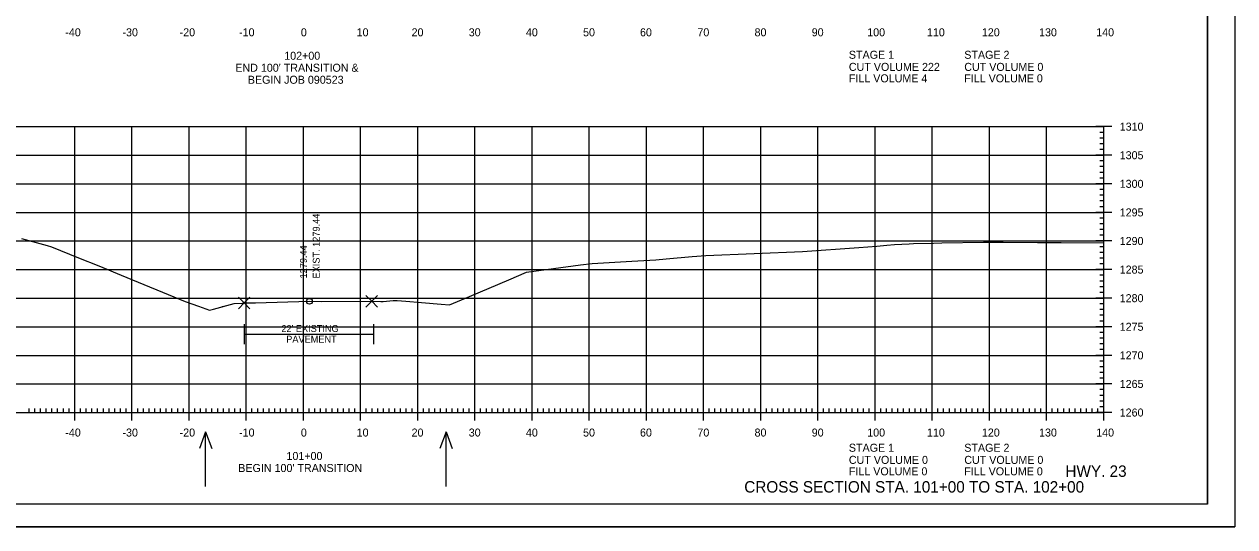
# Model space of a CAD drawing. Extents: x 1406028 to 1412453, y 321733 to 325986.
# Drawn here: x 1406541 to 1406752.8, y 321932.7 to 322020.6 of the extents above; entities that cross this region are included whole.
import ezdxf

# ---------------------------------------------------------------- set-up
doc = ezdxf.new("R2010")
doc.units = 0
for name, color, linetype in [('R_Axis', 7, 'Continuous'), ('R_Axis Annot', 7, 'Continuous'), ('R_Border', 7, 'Continuous'), ('R_Draft', 7, 'Continuous'), ('R_Exist Surface', 7, 'Continuous'), ('R_Fin Surface Annot', 7, 'Continuous'), ('R_Grid', 7, 'Continuous'), ('R_No Plot', 7, 'Continuous'), ('R_Proposed Const Limits', 7, 'Continuous'), ('R_Water Annot', 7, 'Continuous'), ('R_Xsect Elev', 7, 'Continuous')]:
    doc.layers.add(name, color=color, linetype=linetype)

msp = doc.modelspace()

# ---------------------------------------------------------------- linework, layer by layer
at = {"layer": 'R_Axis'}
for p, q in [((1406731.28, 322002.65), (1406728.48, 322002.65)), ((1406729.88, 321952.65), (1406729.88, 322002.65)), ((1406729.88, 322001.65), (1406729.18, 322001.65)), ((1406729.88, 322000.65), (1406729.18, 322000.65)), ((1406729.88, 321999.65), (1406729.18, 321999.65)), ((1406729.88, 321998.65), (1406729.18, 321998.65)), ((1406731.28, 321997.65), (1406728.48, 321997.65)), ((1406729.88, 321996.65), (1406729.18, 321996.65)), ((1406729.88, 321995.65), (1406729.18, 321995.65)), ((1406729.88, 321994.65), (1406729.18, 321994.65)), ((1406729.88, 321993.65), (1406729.18, 321993.65)), ((1406731.28, 321992.65), (1406728.48, 321992.65)), ((1406729.88, 321991.65), (1406729.18, 321991.65)), ((1406729.88, 321990.65), (1406729.18, 321990.65)), ((1406729.88, 321989.65), (1406729.18, 321989.65)), ((1406731.28, 321987.65), (1406728.48, 321987.65)), ((1406729.88, 321988.65), (1406729.18, 321988.65)), ((1406729.88, 321986.65), (1406729.18, 321986.65)), ((1406729.88, 321985.65), (1406729.18, 321985.65)), ((1406729.88, 321984.65), (1406729.18, 321984.65)), ((1406729.88, 321983.65), (1406729.18, 321983.65)), ((1406731.28, 321982.65), (1406728.48, 321982.65)), ((1406729.88, 321981.65), (1406729.18, 321981.65)), ((1406729.88, 321980.65), (1406729.18, 321980.65)), ((1406729.88, 321979.65), (1406729.18, 321979.65)), ((1406731.28, 321977.65), (1406728.48, 321977.65)), ((1406729.88, 321978.65), (1406729.18, 321978.65)), ((1406729.88, 321976.65), (1406729.18, 321976.65)), ((1406729.88, 321975.65), (1406729.18, 321975.65)), ((1406729.88, 321974.65), (1406729.18, 321974.65)), ((1406731.28, 321972.65), (1406728.48, 321972.65)), ((1406729.88, 321973.65), (1406729.18, 321973.65)), ((1406729.88, 321971.65), (1406729.18, 321971.65)), ((1406729.88, 321970.65), (1406729.18, 321970.65)), ((1406729.88, 321969.65), (1406729.18, 321969.65)), ((1406729.88, 321968.65), (1406729.18, 321968.65)), ((1406731.28, 321967.65), (1406728.48, 321967.65)), ((1406729.88, 321966.65), (1406729.18, 321966.65)), ((1406729.88, 321965.65), (1406729.18, 321965.65)), ((1406729.88, 321964.65), (1406729.18, 321964.65)), ((1406731.28, 321962.65), (1406728.48, 321962.65)), ((1406729.88, 321963.65), (1406729.18, 321963.65)), ((1406729.88, 321961.65), (1406729.18, 321961.65)), ((1406729.88, 321960.65), (1406729.18, 321960.65)), ((1406731.28, 321957.65), (1406728.48, 321957.65)), ((1406729.88, 321959.65), (1406729.18, 321959.65)), ((1406729.88, 321958.65), (1406729.18, 321958.65)), ((1406729.88, 321956.65), (1406729.18, 321956.65)), ((1406729.88, 321955.65), (1406729.18, 321955.65)), ((1406541.88, 321952.65), (1406541.88, 321953.35)), ((1406542.88, 321952.65), (1406542.88, 321953.35)), ((1406543.88, 321952.65), (1406543.88, 321953.35)), ((1406544.88, 321952.65), (1406544.88, 321953.35)), ((1406545.88, 321952.65), (1406545.88, 321953.35)), ((1406546.88, 321952.65), (1406546.88, 321953.35)), ((1406547.88, 321952.65), (1406547.88, 321953.35)), ((1406548.88, 321952.65), (1406548.88, 321953.35)), ((1406549.88, 321951.25), (1406549.88, 321954.05)), ((1406550.88, 321952.65), (1406550.88, 321953.35)), ((1406551.88, 321952.65), (1406551.88, 321953.35)), ((1406552.88, 321952.65), (1406552.88, 321953.35)), ((1406553.88, 321952.65), (1406553.88, 321953.35)), ((1406554.88, 321952.65), (1406554.88, 321953.35)), ((1406555.88, 321952.65), (1406555.88, 321953.35)), ((1406556.88, 321952.65), (1406556.88, 321953.35)), ((1406557.88, 321952.65), (1406557.88, 321953.35)), ((1406558.88, 321952.65), (1406558.88, 321953.35)), ((1406559.88, 321951.25), (1406559.88, 321954.05)), ((1406560.88, 321952.65), (1406560.88, 321953.35)), ((1406561.88, 321952.65), (1406561.88, 321953.35)), ((1406562.88, 321952.65), (1406562.88, 321953.35)), ((1406563.88, 321952.65), (1406563.88, 321953.35)), ((1406564.88, 321952.65), (1406564.88, 321953.35)), ((1406565.88, 321952.65), (1406565.88, 321953.35)), ((1406566.88, 321952.65), (1406566.88, 321953.35)), ((1406567.88, 321952.65), (1406567.88, 321953.35)), ((1406568.88, 321952.65), (1406568.88, 321953.35)), ((1406569.88, 321951.25), (1406569.88, 321954.05)), ((1406570.88, 321952.65), (1406570.88, 321953.35)), ((1406571.88, 321952.65), (1406571.88, 321953.35)), ((1406572.88, 321952.65), (1406572.88, 321953.35)), ((1406573.88, 321952.65), (1406573.88, 321953.35)), ((1406574.88, 321952.65), (1406574.88, 321953.35)), ((1406575.88, 321952.65), (1406575.88, 321953.35)), ((1406576.88, 321952.65), (1406576.88, 321953.35)), ((1406577.88, 321952.65), (1406577.88, 321953.35)), ((1406578.88, 321952.65), (1406578.88, 321953.35)), ((1406579.88, 321951.25), (1406579.88, 321954.05)), ((1406580.88, 321952.65), (1406580.88, 321953.35)), ((1406581.88, 321952.65), (1406581.88, 321953.35)), ((1406582.88, 321952.65), (1406582.88, 321953.35)), ((1406583.88, 321952.65), (1406583.88, 321953.35)), ((1406584.88, 321952.65), (1406584.88, 321953.35)), ((1406585.88, 321952.65), (1406585.88, 321953.35)), ((1406586.88, 321952.65), (1406586.88, 321953.35)), ((1406587.88, 321952.65), (1406587.88, 321953.35)), ((1406588.88, 321952.65), (1406588.88, 321953.35)), ((1406589.88, 321951.25), (1406589.88, 321954.05)), ((1406590.88, 321952.65), (1406590.88, 321953.35)), ((1406591.88, 321952.65), (1406591.88, 321953.35)), ((1406592.88, 321952.65), (1406592.88, 321953.35)), ((1406593.88, 321952.65), (1406593.88, 321953.35)), ((1406594.88, 321952.65), (1406594.88, 321953.35)), ((1406595.88, 321952.65), (1406595.88, 321953.35)), ((1406596.88, 321952.65), (1406596.88, 321953.35)), ((1406597.88, 321952.65), (1406597.88, 321953.35)), ((1406598.88, 321952.65), (1406598.88, 321953.35)), ((1406599.88, 321951.25), (1406599.88, 321954.05)), ((1406600.88, 321952.65), (1406600.88, 321953.35)), ((1406601.88, 321952.65), (1406601.88, 321953.35)), ((1406602.88, 321952.65), (1406602.88, 321953.35)), ((1406603.88, 321952.65), (1406603.88, 321953.35)), ((1406604.88, 321952.65), (1406604.88, 321953.35)), ((1406605.88, 321952.65), (1406605.88, 321953.35)), ((1406606.88, 321952.65), (1406606.88, 321953.35)), ((1406607.88, 321952.65), (1406607.88, 321953.35)), ((1406608.88, 321952.65), (1406608.88, 321953.35)), ((1406609.88, 321951.25), (1406609.88, 321954.05)), ((1406610.88, 321952.65), (1406610.88, 321953.35)), ((1406611.88, 321952.65), (1406611.88, 321953.35)), ((1406612.88, 321952.65), (1406612.88, 321953.35)), ((1406613.88, 321952.65), (1406613.88, 321953.35)), ((1406614.88, 321952.65), (1406614.88, 321953.35)), ((1406615.88, 321952.65), (1406615.88, 321953.35)), ((1406616.88, 321952.65), (1406616.88, 321953.35)), ((1406617.88, 321952.65), (1406617.88, 321953.35)), ((1406618.88, 321952.65), (1406618.88, 321953.35)), ((1406619.88, 321951.25), (1406619.88, 321954.05)), ((1406620.88, 321952.65), (1406620.88, 321953.35)), ((1406621.88, 321952.65), (1406621.88, 321953.35)), ((1406622.88, 321952.65), (1406622.88, 321953.35)), ((1406623.88, 321952.65), (1406623.88, 321953.35)), ((1406624.88, 321952.65), (1406624.88, 321953.35)), ((1406625.88, 321952.65), (1406625.88, 321953.35)), ((1406626.88, 321952.65), (1406626.88, 321953.35)), ((1406627.88, 321952.65), (1406627.88, 321953.35)), ((1406628.88, 321952.65), (1406628.88, 321953.35)), ((1406629.88, 321951.25), (1406629.88, 321954.05)), ((1406630.88, 321952.65), (1406630.88, 321953.35)), ((1406631.88, 321952.65), (1406631.88, 321953.35)), ((1406632.88, 321952.65), (1406632.88, 321953.35)), ((1406633.88, 321952.65), (1406633.88, 321953.35)), ((1406634.88, 321952.65), (1406634.88, 321953.35)), ((1406635.88, 321952.65), (1406635.88, 321953.35)), ((1406636.88, 321952.65), (1406636.88, 321953.35)), ((1406637.88, 321952.65), (1406637.88, 321953.35)), ((1406638.88, 321952.65), (1406638.88, 321953.35)), ((1406639.88, 321951.25), (1406639.88, 321954.05)), ((1406640.88, 321952.65), (1406640.88, 321953.35)), ((1406641.88, 321952.65), (1406641.88, 321953.35)), ((1406642.88, 321952.65), (1406642.88, 321953.35)), ((1406643.88, 321952.65), (1406643.88, 321953.35)), ((1406644.88, 321952.65), (1406644.88, 321953.35)), ((1406645.88, 321952.65), (1406645.88, 321953.35)), ((1406646.88, 321952.65), (1406646.88, 321953.35)), ((1406647.88, 321952.65), (1406647.88, 321953.35)), ((1406648.88, 321952.65), (1406648.88, 321953.35)), ((1406649.88, 321951.25), (1406649.88, 321954.05)), ((1406650.88, 321952.65), (1406650.88, 321953.35)), ((1406651.88, 321952.65), (1406651.88, 321953.35)), ((1406652.88, 321952.65), (1406652.88, 321953.35)), ((1406653.88, 321952.65), (1406653.88, 321953.35)), ((1406654.88, 321952.65), (1406654.88, 321953.35)), ((1406655.88, 321952.65), (1406655.88, 321953.35)), ((1406656.88, 321952.65), (1406656.88, 321953.35)), ((1406657.88, 321952.65), (1406657.88, 321953.35)), ((1406658.88, 321952.65), (1406658.88, 321953.35)), ((1406659.88, 321951.25), (1406659.88, 321954.05)), ((1406660.88, 321952.65), (1406660.88, 321953.35)), ((1406661.88, 321952.65), (1406661.88, 321953.35)), ((1406662.88, 321952.65), (1406662.88, 321953.35)), ((1406663.88, 321952.65), (1406663.88, 321953.35)), ((1406664.88, 321952.65), (1406664.88, 321953.35)), ((1406665.88, 321952.65), (1406665.88, 321953.35)), ((1406666.88, 321952.65), (1406666.88, 321953.35)), ((1406667.88, 321952.65), (1406667.88, 321953.35)), ((1406668.88, 321952.65), (1406668.88, 321953.35)), ((1406669.88, 321951.25), (1406669.88, 321954.05)), ((1406670.88, 321952.65), (1406670.88, 321953.35)), ((1406671.88, 321952.65), (1406671.88, 321953.35)), ((1406672.88, 321952.65), (1406672.88, 321953.35)), ((1406673.88, 321952.65), (1406673.88, 321953.35)), ((1406674.88, 321952.65), (1406674.88, 321953.35)), ((1406675.88, 321952.65), (1406675.88, 321953.35)), ((1406676.88, 321952.65), (1406676.88, 321953.35)), ((1406677.88, 321952.65), (1406677.88, 321953.35)), ((1406678.88, 321952.65), (1406678.88, 321953.35)), ((1406679.88, 321951.25), (1406679.88, 321954.05)), ((1406680.88, 321952.65), (1406680.88, 321953.35)), ((1406681.88, 321952.65), (1406681.88, 321953.35)), ((1406682.88, 321952.65), (1406682.88, 321953.35)), ((1406683.88, 321952.65), (1406683.88, 321953.35)), ((1406684.88, 321952.65), (1406684.88, 321953.35)), ((1406685.88, 321952.65), (1406685.88, 321953.35)), ((1406686.88, 321952.65), (1406686.88, 321953.35)), ((1406687.88, 321952.65), (1406687.88, 321953.35)), ((1406688.88, 321952.65), (1406688.88, 321953.35)), ((1406689.88, 321951.25), (1406689.88, 321954.05)), ((1406690.88, 321952.65), (1406690.88, 321953.35)), ((1406691.88, 321952.65), (1406691.88, 321953.35)), ((1406692.88, 321952.65), (1406692.88, 321953.35)), ((1406693.88, 321952.65), (1406693.88, 321953.35)), ((1406694.88, 321952.65), (1406694.88, 321953.35)), ((1406695.88, 321952.65), (1406695.88, 321953.35)), ((1406696.88, 321952.65), (1406696.88, 321953.35)), ((1406697.88, 321952.65), (1406697.88, 321953.35)), ((1406698.88, 321952.65), (1406698.88, 321953.35)), ((1406699.88, 321951.25), (1406699.88, 321954.05)), ((1406700.88, 321952.65), (1406700.88, 321953.35)), ((1406701.88, 321952.65), (1406701.88, 321953.35)), ((1406702.88, 321952.65), (1406702.88, 321953.35)), ((1406703.88, 321952.65), (1406703.88, 321953.35)), ((1406704.88, 321952.65), (1406704.88, 321953.35)), ((1406705.88, 321952.65), (1406705.88, 321953.35)), ((1406706.88, 321952.65), (1406706.88, 321953.35)), ((1406707.88, 321952.65), (1406707.88, 321953.35)), ((1406708.88, 321952.65), (1406708.88, 321953.35)), ((1406709.88, 321951.25), (1406709.88, 321954.05)), ((1406710.88, 321952.65), (1406710.88, 321953.35)), ((1406711.88, 321952.65), (1406711.88, 321953.35)), ((1406712.88, 321952.65), (1406712.88, 321953.35)), ((1406713.88, 321952.65), (1406713.88, 321953.35)), ((1406714.88, 321952.65), (1406714.88, 321953.35)), ((1406715.88, 321952.65), (1406715.88, 321953.35)), ((1406716.88, 321952.65), (1406716.88, 321953.35)), ((1406717.88, 321952.65), (1406717.88, 321953.35)), ((1406718.88, 321952.65), (1406718.88, 321953.35)), ((1406719.88, 321951.25), (1406719.88, 321954.05)), ((1406720.88, 321952.65), (1406720.88, 321953.35)), ((1406721.88, 321952.65), (1406721.88, 321953.35)), ((1406722.88, 321952.65), (1406722.88, 321953.35)), ((1406723.88, 321952.65), (1406723.88, 321953.35)), ((1406724.88, 321952.65), (1406724.88, 321953.35)), ((1406725.88, 321952.65), (1406725.88, 321953.35)), ((1406726.88, 321952.65), (1406726.88, 321953.35)), ((1406727.88, 321952.65), (1406727.88, 321953.35)), ((1406728.88, 321952.65), (1406728.88, 321953.35)), ((1406729.88, 321954.65), (1406729.18, 321954.65)), ((1406729.88, 321953.65), (1406729.18, 321953.65)), ((1406729.88, 321951.25), (1406729.88, 321954.05)), ((1406449.88, 321952.65), (1406729.88, 321952.65)), ((1406731.28, 321952.65), (1406728.48, 321952.65))]:
    msp.add_line(p, q, dxfattribs=at)
at = {"layer": 'R_Border'}
for q in [(1406748.06, 322142.11), (1406431.88, 321936.65)]:
    msp.add_line((1406748.06, 321936.65), q, dxfattribs=at)
at = {"layer": 'R_Draft'}
for p, q in [((1406579.5, 321968.08), (1406579.5, 321964.59)), ((1406579.52, 321966.37), (1406602.1, 321966.37)), ((1406602.13, 321968.08), (1406602.13, 321964.59))]:
    msp.add_line(p, q, dxfattribs=at)
at = {"layer": 'R_Exist Surface'}
msp.add_lwpolyline([(1406540.53, 321983.09), (1406545.05, 321981.84), (1406545.83, 321981.63), (1406550.53, 321979.73), (1406554.06, 321978.29), (1406558, 321976.66), (1406569.21, 321972.04), (1406571.52, 321971.23), (1406573.47, 321970.53), (1406574.14, 321970.72), (1406577.74, 321971.73), (1406579.18, 321971.8), (1406579.5, 321971.81), (1406581.52, 321971.86), (1406590.92, 321972.1), (1406593.08, 321972.09), (1406601.82, 321972.1), (1406603.42, 321972.08), (1406603.81, 321972.08), (1406605.55, 321972.22), (1406606.29, 321972.27), (1406607.79, 321972.1), (1406610.54, 321971.88), (1406614, 321971.61), (1406615.41, 321971.48), (1406616.86, 321972.07), (1406618.95, 321972.95), (1406625.81, 321975.86), (1406628.91, 321977.22), (1406638.33, 321978.47), (1406640.37, 321978.74), (1406647.34, 321979.12), (1406651.52, 321979.33), (1406653.36, 321979.51), (1406657.88, 321979.92), (1406660.27, 321980.13), (1406677.18, 321980.84), (1406687.07, 321981.54), (1406690.22, 321981.77), (1406691.94, 321981.91), (1406693.27, 321982.05), (1406695.86, 321982.14), (1406696.6, 321982.19), (1406700.11, 321982.27), (1406701.54, 321982.34), (1406708.86, 321982.45), (1406712.29, 321982.46), (1406718.32, 321982.4), (1406722.44, 321982.4), (1406729.88, 321982.35)], dxfattribs=at)
at = {"layer": 'R_Grid'}
for p, q in [((1406449.88, 322002.65), (1406729.88, 322002.65)), ((1406549.88, 321952.65), (1406549.88, 322002.65)), ((1406559.88, 321952.65), (1406559.88, 322002.65)), ((1406569.88, 321952.65), (1406569.88, 322002.65)), ((1406579.88, 321952.65), (1406579.88, 322002.65)), ((1406589.88, 321952.65), (1406589.88, 322002.65)), ((1406599.88, 321952.65), (1406599.88, 322002.65)), ((1406609.88, 321952.65), (1406609.88, 322002.65)), ((1406619.88, 321952.65), (1406619.88, 322002.65)), ((1406629.88, 321952.65), (1406629.88, 322002.65)), ((1406639.88, 321952.65), (1406639.88, 322002.65)), ((1406649.88, 321952.65), (1406649.88, 322002.65)), ((1406659.88, 321952.65), (1406659.88, 322002.65)), ((1406669.88, 321952.65), (1406669.88, 322002.65)), ((1406679.88, 321952.65), (1406679.88, 322002.65)), ((1406689.88, 321952.65), (1406689.88, 322002.65)), ((1406699.88, 321952.65), (1406699.88, 322002.65)), ((1406709.88, 321952.65), (1406709.88, 322002.65)), ((1406719.88, 321952.65), (1406719.88, 322002.65)), ((1406729.88, 321952.65), (1406729.88, 322002.65)), ((1406449.88, 321997.65), (1406729.88, 321997.65)), ((1406449.88, 321992.65), (1406729.88, 321992.65)), ((1406449.88, 321987.65), (1406729.88, 321987.65)), ((1406449.88, 321982.65), (1406729.88, 321982.65)), ((1406449.88, 321977.65), (1406729.88, 321977.65)), ((1406449.88, 321972.65), (1406729.88, 321972.65)), ((1406449.88, 321967.65), (1406729.88, 321967.65)), ((1406449.88, 321962.65), (1406729.88, 321962.65)), ((1406449.88, 321957.65), (1406729.88, 321957.65)), ((1406449.88, 321952.65), (1406729.88, 321952.65))]:
    msp.add_line(p, q, dxfattribs=at)
at = {"layer": 'R_No Plot'}
msp.add_line((1406419.48, 321932.67), (1406752.82, 321932.67), dxfattribs=at)
for points in [[(1406419.48, 322146.01), (1406752.82, 322146.01), (1406752.82, 321932.67), (1406419.48, 321932.67)], [(1406665.8, 322142.11), (1406685.42, 322142.11), (1406685.42, 322132.23), (1406701.54, 322132.23), (1406724.73, 322132.23), (1406724.73, 322107.9), (1406748.06, 322107.9), (1406748.06, 321936.65), (1406431.88, 321936.65), (1406431.88, 322142.11)]]:
    msp.add_lwpolyline(points, close=True, dxfattribs=at)
for points in [[(1406579.5, 321971.81), (1406578.5, 321972.81), (1406579.5, 321971.81), (1406578.5, 321970.81), (1406579.5, 321971.81), (1406580.5, 321970.81), (1406579.5, 321971.81), (1406580.5, 321972.81)], [(1406601.82, 321972.1), (1406600.82, 321973.1), (1406601.82, 321972.1), (1406600.82, 321971.1), (1406601.82, 321972.1), (1406602.82, 321971.1), (1406601.82, 321972.1), (1406602.82, 321973.1)]]:
    msp.add_lwpolyline(points, dxfattribs=at)
msp.add_circle((1406590.92, 321972.1), 0.5, dxfattribs=at)
at = {"layer": 'R_Proposed Const Limits'}
msp.add_lwpolyline([(1406575.88, 321971.22), (1406575.59, 321971.13)], dxfattribs=at)
at = {"layer": 'R_Water Annot'}
for p, q in [((1406572.77, 321949.29), (1406571.71, 321946.36)), ((1406572.77, 321939.72), (1406572.77, 321949.29)), ((1406572.77, 321949.29), (1406573.84, 321946.36)), ((1406614.84, 321949.29), (1406613.77, 321946.36)), ((1406614.84, 321939.72), (1406614.84, 321949.29)), ((1406614.84, 321949.29), (1406615.9, 321946.36))]:
    msp.add_line(p, q, dxfattribs=at)

# ---------------------------------------------------------------- texts
at = {"layer": 'R_Axis Annot'}
for s, p in [('-40', (1406548.22, 322018.45)), ('-30', (1406558.22, 322018.45)), ('-20', (1406568.22, 322018.45)), ('-10', (1406578.62, 322018.45)), ('0', (1406589.43, 322018.45)), ('10', (1406599.19, 322018.45)), ('20', (1406608.8, 322018.45)), ('30', (1406618.8, 322018.45)), ('40', (1406628.8, 322018.45)), ('50', (1406638.8, 322018.45)), ('60', (1406648.76, 322018.45)), ('70', (1406658.8, 322018.45)), ('80', (1406668.8, 322018.45)), ('90', (1406678.8, 322018.45)), ('100', (1406688.51, 322018.45)), ('110', (1406698.96, 322018.45)), ('120', (1406708.57, 322018.45)), ('130', (1406718.57, 322018.45)), ('140', (1406728.57, 322018.45)), ('102+00', (1406586.52, 322014.35)), ('STAGE 1', (1406685.3, 322014.52)), ('STAGE 2', (1406705.49, 322014.52)), ("END 100' TRANSITION &", (1406577.96, 322012.25)), ('CUT VOLUME 222', (1406685.3, 322012.4)), ('CUT VOLUME 0', (1406705.49, 322012.4)), ('BEGIN JOB 090523', (1406580.15, 322010.15)), ('FILL VOLUME 4', (1406685.3, 322010.4)), ('FILL VOLUME 0', (1406705.49, 322010.4)), ('1310', (1406732.68, 322001.95)), ('1305', (1406732.68, 321996.95)), ('1300', (1406732.68, 321991.95)), ('1295', (1406732.68, 321986.95)), ('1290', (1406732.68, 321981.95)), ('1285', (1406732.68, 321976.95)), ('1280', (1406732.68, 321971.95)), ('1275', (1406732.68, 321966.95)), ('1270', (1406732.68, 321961.95)), ('1265', (1406732.68, 321956.95)), ('1260', (1406732.68, 321951.95)), ('-40', (1406548.22, 321948.45)), ('-30', (1406558.22, 321948.45)), ('-20', (1406568.22, 321948.45)), ('-10', (1406578.62, 321948.45)), ('0', (1406589.43, 321948.45)), ('10', (1406599.19, 321948.45)), ('20', (1406608.8, 321948.45)), ('30', (1406618.8, 321948.45)), ('40', (1406628.8, 321948.45)), ('50', (1406638.8, 321948.45)), ('60', (1406648.76, 321948.45)), ('70', (1406658.8, 321948.45)), ('80', (1406668.8, 321948.45)), ('90', (1406678.8, 321948.45)), ('100', (1406688.51, 321948.45)), ('110', (1406698.96, 321948.45)), ('120', (1406708.57, 321948.45)), ('130', (1406718.57, 321948.45)), ('140', (1406728.57, 321948.45)), ('STAGE 1', (1406685.3, 321945.79)), ('STAGE 2', (1406705.49, 321945.79)), ('101+00', (1406586.91, 321944.35)), ('CUT VOLUME 0', (1406685.3, 321943.67)), ('CUT VOLUME 0', (1406705.49, 321943.67)), ("BEGIN 100' TRANSITION", (1406578.48, 321942.25)), ('FILL VOLUME 0', (1406685.3, 321941.67)), ('FILL VOLUME 0', (1406705.49, 321941.67))]:
    msp.add_text(s, height=1.4, dxfattribs=at).set_placement(p)
at = {"layer": 'R_Draft'}
for s, height, p in [("22' EXISTING ", 1.2, (1406586.02, 321966.74)), ('PAVEMENT', 1.2, (1406586.87, 321964.88)), ('HWY. 23', 2, (1406723.19, 321941.4)), ('CROSS SECTION STA. 101+00 TO STA. 102+00', 2, (1406667, 321938.65))]:
    msp.add_text(s, height=height, dxfattribs=at).set_placement(p)
at = {"layer": 'R_Fin Surface Annot'}
msp.add_text('1279.44', height=1.2, rotation=90, dxfattribs=at).set_placement((1406590.48, 321976.1))
at = {"layer": 'R_No Plot'}
for p in [(1406545.79, 321981.58), (1406640.33, 321978.69), (1406660.22, 321980.08), (1406554.02, 321978.24), (1406628.87, 321977.17), (1406618.91, 321972.9), (1406569.17, 321971.99), (1406573.43, 321970.48), (1406606.25, 321972.22), (1406610.49, 321971.83), (1406615.37, 321971.43)]:
    msp.add_text('+', height=0.1, dxfattribs=at).set_placement(p)
at = {"layer": 'R_Xsect Elev'}
msp.add_text('EXIST. 1279.44', height=1.2, rotation=90, dxfattribs=at).set_placement((1406592.72, 321976.1))

doc.saveas('drawing.dxf')
